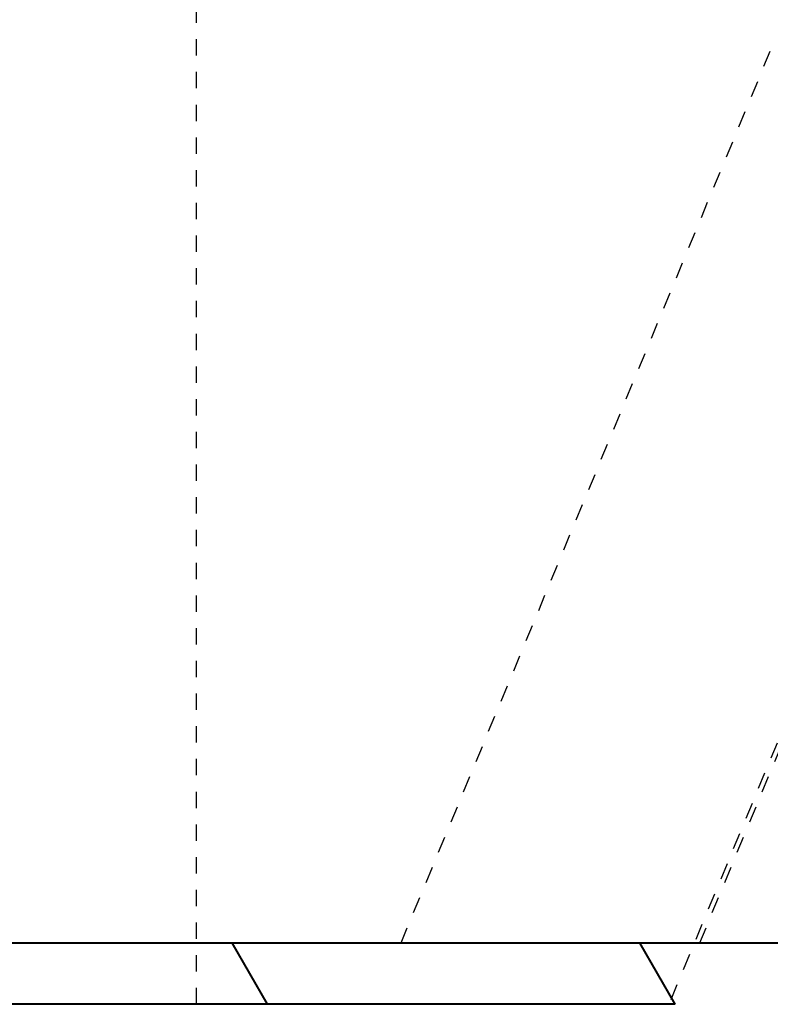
# Model space of a CAD drawing. Header units: metres. Extents: x -138 to 797, y -50 to 519.
# Tile 290 of 311: x 196.63 to 201.22, y 433.14 to 439.16. Entities that reach past the tile are written whole.
import ezdxf

# ---------------------------------------------------------------- set-up
doc = ezdxf.new("R2010")
doc.units = ezdxf.units.M
doc.header["$MEASUREMENT"] = 0
doc.linetypes.add('Wisdot2', pattern=[0.125, 0.0625, -0.0625])
doc.layers.add('B_DETAIL_HIDDEN', color=7, linetype='Wisdot2', lineweight=25)
doc.layers.add('B_DETAIL_OBJ', color=7, linetype='Continuous', lineweight=40)

# ---------------------------------------------------------------- blocks, each defined once
blk = doc.blocks.new('*U739')
at = {"layer": 'B_DETAIL_HIDDEN'}
for p, q in [((310.5397, 166.3023), (310.5397, 179.0543)), ((311.7915, 166.6783), (314.0548, 172.1423)), ((313.6183, 166.6783), (315.8816, 172.1423)), ((312.2182, 163.3743), (314.9524, 169.9753))]:
    blk.add_line(p, q, dxfattribs=at)
at = {"layer": 'B_DETAIL_OBJ'}
for p, q in [((310.9749, 166.3023), (310.7579, 166.6783)), ((313.4689, 166.3023), (313.2519, 166.6783)), ((313.4689, 166.3023), (284.1778, 166.3023))]:
    blk.add_line(p, q, dxfattribs=at)
at = {"layer": 'B_DETAIL_OBJ', "flags": 128}
blk.add_lwpolyline([(338.6835, 180.0734), (302.6835, 180.0734), (302.6835, 166.6783), (338.6835, 166.6783)], close=True, dxfattribs=at)

msp = doc.modelspace()

# ---------------------------------------------------------------- block references
msp.add_blockref('*U739', (-112.8286, 266.8387))

doc.saveas('drawing.dxf')
